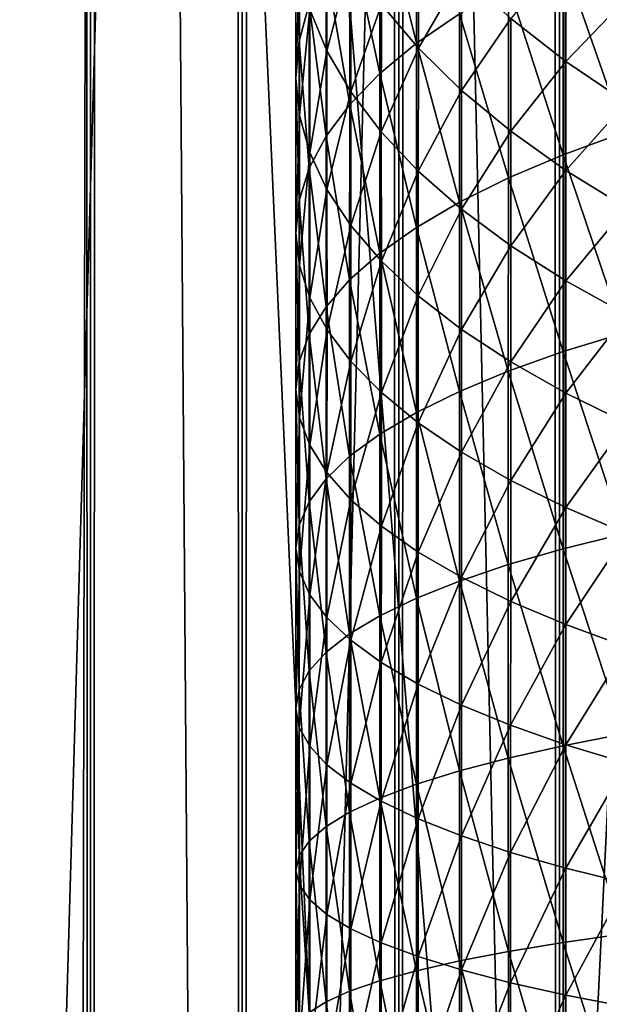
# Model space of a CAD drawing. Header units: millimetres. Extents: x -46 to 46, y -9 to 3208.
# Tile 282 of 401: x -4.16 to -2.77, y 37.83 to 40.18. Entities that reach past the tile are written whole.
import ezdxf

# ---------------------------------------------------------------- set-up
doc = ezdxf.new("R2010")
doc.units = ezdxf.units.MM
doc.header["$LTSCALE"] = 65.185185
for name, color, linetype in [('18', 7, 'CONTINUOUS'), ('28', 7, 'CONTINUOUS'), ('30', 7, 'CONTINUOUS'), ('31', 7, 'CONTINUOUS'), ('32', 7, 'CONTINUOUS'), ('33', 7, 'CONTINUOUS')]:
    doc.layers.add(name, color=color, linetype=linetype)

msp = doc.modelspace()

# ---------------------------------------------------------------- linework, layer by layer
at = {"layer": '18', "color": 7, "linetype": 'CONTINUOUS'}
for points in [[(-4.34, 11.3, 64.1167), (-3.9902, 11.3, 64.3504), (-4.34, 1111.3, 64.1167), (-4.34, 11.3, 64.1167)], [(-4.34, 1111.3, 64.1167), (-3.9902, 11.3, 64.3504), (-3.9902, 1111.3, 64.3504), (-4.34, 1111.3, 64.1167)], [(-3.9902, 11.3, 51.6496), (-4.34, 11.3, 51.8833), (-3.9902, 1111.3, 51.6496), (-3.9902, 11.3, 51.6496)], [(-3.9902, 1111.3, 51.6496), (-4.34, 11.3, 51.8833), (-4.34, 1111.3, 51.8833), (-3.9902, 1111.3, 51.6496)], [(-3.9902, 11.3, 64.3504), (-3.6279, 11.3, 64.5642), (-3.9902, 1111.3, 64.3504), (-3.9902, 11.3, 64.3504)], [(-3.9902, 1111.3, 64.3504), (-3.6279, 11.3, 64.5642), (-3.6279, 1111.3, 64.5642), (-3.9902, 1111.3, 64.3504)], [(-3.6279, 11.3, 51.4358), (-3.9902, 11.3, 51.6496), (-3.6279, 1111.3, 51.4358), (-3.6279, 11.3, 51.4358)], [(-3.6279, 1111.3, 51.4358), (-3.9902, 11.3, 51.6496), (-3.9902, 1111.3, 51.6496), (-3.6279, 1111.3, 51.4358)], [(-3.6279, 11.3, 64.5642), (-3.2541, 11.3, 64.7573), (-3.6279, 1111.3, 64.5642), (-3.6279, 11.3, 64.5642)], [(-3.6279, 1111.3, 64.5642), (-3.2541, 11.3, 64.7573), (-3.2541, 1111.3, 64.7573), (-3.6279, 1111.3, 64.5642)], [(-3.2541, 11.3, 51.2427), (-3.6279, 11.3, 51.4358), (-3.2541, 1111.3, 51.2427), (-3.2541, 11.3, 51.2427)], [(-3.2541, 1111.3, 51.2427), (-3.6279, 11.3, 51.4358), (-3.6279, 1111.3, 51.4358), (-3.2541, 1111.3, 51.2427)], [(-3.2541, 11.3, 64.7573), (-2.8701, 11.3, 64.9291), (-3.2541, 1111.3, 64.7573), (-3.2541, 11.3, 64.7573)], [(-3.2541, 1111.3, 64.7573), (-2.8701, 11.3, 64.9291), (-2.8701, 1111.3, 64.9291), (-3.2541, 1111.3, 64.7573)], [(-2.8701, 11.3, 51.0709), (-3.2541, 11.3, 51.2427), (-2.8701, 1111.3, 51.0709), (-2.8701, 11.3, 51.0709)], [(-2.8701, 1111.3, 51.0709), (-3.2541, 11.3, 51.2427), (-3.2541, 1111.3, 51.2427), (-2.8701, 1111.3, 51.0709)], [(-2.8701, 11.3, 64.9291), (-2.4771, 11.3, 65.0791), (-2.8701, 1111.3, 64.9291), (-2.8701, 11.3, 64.9291)], [(-2.8701, 1111.3, 64.9291), (-2.4771, 11.3, 65.0791), (-2.4771, 1111.3, 65.0791), (-2.8701, 1111.3, 64.9291)], [(-2.4771, 11.3, 50.9209), (-2.8701, 11.3, 51.0709), (-2.4771, 1111.3, 50.9209), (-2.4771, 11.3, 50.9209)], [(-2.4771, 1111.3, 50.9209), (-2.8701, 11.3, 51.0709), (-2.8701, 1111.3, 51.0709), (-2.4771, 1111.3, 50.9209)]]:
    msp.add_3dface(points, dxfattribs=at)
at = {"layer": '28', "color": 7, "linetype": 'CONTINUOUS'}
for points in [[(-3.2117, 40.5606, 56.0988), (-3.2115, 40.1241, 55.9365), (-3.2992, 40.4777, 56.3055), (-3.2117, 40.5606, 56.0988)], [(-3.2117, 40.5606, 56.0988), (-3.109, 40.1943, 55.7321), (-3.2115, 40.1241, 55.9365), (-3.2117, 40.5606, 56.0988)], [(-3.4922, 40.5063, 57.3353), (-3.4921, 40.1296, 57.1726), (-3.5, 40.4058, 57.5523), (-3.4922, 40.5063, 57.3353)], [(-3.4922, 40.5063, 57.3353), (-3.4679, 40.2183, 56.9517), (-3.4921, 40.1296, 57.1726), (-3.4922, 40.5063, 57.3353)], [(-3.2992, 40.4777, 56.3055), (-3.299, 40.0518, 56.1471), (-3.3713, 40.3927, 56.5171), (-3.2992, 40.4777, 56.3055)], [(-3.2992, 40.4777, 56.3055), (-3.2115, 40.1241, 55.9365), (-3.299, 40.0518, 56.1471), (-3.2992, 40.4777, 56.3055)], [(-3.4252, 40.4323, 58.3608), (-3.4666, 40.2052, 57.985), (-3.4256, 40.106, 58.1988), (-3.4252, 40.4323, 58.3608)], [(-3.4252, 40.4323, 58.3608), (-3.4256, 40.106, 58.1988), (-3.3682, 40.3235, 58.566), (-3.4252, 40.4323, 58.3608)], [(-3.5, 40.4058, 57.5523), (-3.4921, 40.1296, 57.1726), (-3.4999, 40.0406, 57.3945), (-3.5, 40.4058, 57.5523)], [(-3.5, 40.4058, 57.5523), (-3.4999, 40.0406, 57.3945), (-3.4915, 40.3052, 57.7692), (-3.5, 40.4058, 57.5523)], [(-3.207, 40.4024, 59.1276), (-3.2954, 40.2168, 58.7674), (-3.2072, 40.1126, 58.9638), (-3.207, 40.4024, 59.1276)], [(-3.207, 40.4024, 59.1276), (-3.2072, 40.1126, 58.9638), (-3.1039, 40.2911, 59.3125), (-3.207, 40.4024, 59.1276)], [(-3.3713, 40.3927, 56.5171), (-3.3711, 39.9777, 56.3628), (-3.4276, 40.3061, 56.7329), (-3.3713, 40.3927, 56.5171)], [(-3.3713, 40.3927, 56.5171), (-3.299, 40.0518, 56.1471), (-3.3711, 39.9777, 56.3628), (-3.3713, 40.3927, 56.5171)], [(-2.7166, 40.389, 55.1651), (-2.7167, 39.911, 55.014), (-2.861, 40.3271, 55.3454), (-2.7166, 40.389, 55.1651)], [(-3.3682, 40.3235, 58.566), (-3.4256, 40.106, 58.1988), (-3.3685, 40.0083, 58.4096), (-3.3682, 40.3235, 58.566)], [(-3.3682, 40.3235, 58.566), (-3.3685, 40.0083, 58.4096), (-3.2954, 40.2168, 58.7674), (-3.3682, 40.3235, 58.566)], [(-2.861, 40.3271, 55.3454), (-2.8611, 39.858, 55.1972), (-2.992, 40.2621, 55.5347), (-2.861, 40.3271, 55.3454)], [(-2.8549, 40.3387, 59.8272), (-2.9862, 40.1837, 59.491), (-2.8546, 40.0808, 59.6622), (-2.8549, 40.3387, 59.8272)], [(-2.861, 40.3271, 55.3454), (-2.7167, 39.911, 55.014), (-2.8611, 39.858, 55.1972), (-2.861, 40.3271, 55.3454)], [(-2.8549, 40.3387, 59.8272), (-2.8546, 40.0808, 59.6622), (-2.7099, 40.2319, 59.9847), (-2.8549, 40.3387, 59.8272)], [(-3.4915, 40.3052, 57.7692), (-3.4999, 40.0406, 57.3945), (-3.4913, 39.9515, 57.6163), (-3.4915, 40.3052, 57.7692)], [(-3.4915, 40.3052, 57.7692), (-3.4913, 39.9515, 57.6163), (-3.4666, 40.2052, 57.985), (-3.4915, 40.3052, 57.7692)], [(-3.4276, 40.3061, 56.7329), (-3.4275, 39.9022, 56.5827), (-3.4679, 40.2183, 56.9517), (-3.4276, 40.3061, 56.7329)], [(-3.4276, 40.3061, 56.7329), (-3.3711, 39.9777, 56.3628), (-3.4275, 39.9022, 56.5827), (-3.4276, 40.3061, 56.7329)], [(-3.1039, 40.2911, 59.3125), (-3.2072, 40.1126, 58.9638), (-3.1041, 40.0115, 59.1545), (-3.1039, 40.2911, 59.3125)], [(-3.1039, 40.2911, 59.3125), (-3.1041, 40.0115, 59.1545), (-2.9862, 40.1837, 59.491), (-3.1039, 40.2911, 59.3125)], [(-2.992, 40.2621, 55.5347), (-2.9921, 39.8024, 55.3895), (-3.109, 40.1943, 55.7321), (-2.992, 40.2621, 55.5347)], [(-2.992, 40.2621, 55.5347), (-2.8611, 39.858, 55.1972), (-2.9921, 39.8024, 55.3895), (-2.992, 40.2621, 55.5347)], [(-2.7099, 40.2319, 59.9847), (-2.8546, 40.0808, 59.6622), (-2.7097, 39.9827, 59.8252), (-2.7099, 40.2319, 59.9847)], [(-3.4679, 40.2183, 56.9517), (-3.4678, 39.8256, 56.8057), (-3.4921, 40.1296, 57.1726), (-3.4679, 40.2183, 56.9517)], [(-3.4679, 40.2183, 56.9517), (-3.4275, 39.9022, 56.5827), (-3.4678, 39.8256, 56.8057), (-3.4679, 40.2183, 56.9517)], [(-3.2954, 40.2168, 58.7674), (-3.3685, 40.0083, 58.4096), (-3.2957, 39.9125, 58.6164), (-3.2954, 40.2168, 58.7674)], [(-3.2954, 40.2168, 58.7674), (-3.2957, 39.9125, 58.6164), (-3.2072, 40.1126, 58.9638), (-3.2954, 40.2168, 58.7674)], [(-3.4666, 40.2052, 57.985), (-3.4913, 39.9515, 57.6163), (-3.4665, 39.8629, 57.8371), (-3.4666, 40.2052, 57.985)], [(-3.4666, 40.2052, 57.985), (-3.4665, 39.8629, 57.8371), (-3.4256, 40.106, 58.1988), (-3.4666, 40.2052, 57.985)], [(-3.109, 40.1943, 55.7321), (-3.1091, 39.7444, 55.5899), (-3.2115, 40.1241, 55.9365), (-3.109, 40.1943, 55.7321)], [(-3.109, 40.1943, 55.7321), (-2.9921, 39.8024, 55.3895), (-3.1091, 39.7444, 55.5899), (-3.109, 40.1943, 55.7321)], [(-2.9862, 40.1837, 59.491), (-3.1041, 40.0115, 59.1545), (-2.9864, 39.9139, 59.3385), (-2.9862, 40.1837, 59.491)], [(-2.9862, 40.1837, 59.491), (-2.9864, 39.9139, 59.3385), (-2.8546, 40.0808, 59.6622), (-2.9862, 40.1837, 59.491)], [(-3.4921, 40.1296, 57.1726), (-3.4919, 39.7483, 57.0308), (-3.4999, 40.0406, 57.3945), (-3.4921, 40.1296, 57.1726)], [(-3.4921, 40.1296, 57.1726), (-3.4678, 39.8256, 56.8057), (-3.4919, 39.7483, 57.0308), (-3.4921, 40.1296, 57.1726)], [(-3.2115, 40.1241, 55.9365), (-3.2117, 39.6843, 55.7975), (-3.299, 40.0518, 56.1471), (-3.2115, 40.1241, 55.9365)], [(-3.2072, 40.1126, 58.9638), (-3.2957, 39.9125, 58.6164), (-3.2076, 39.819, 58.8181), (-3.2072, 40.1126, 58.9638)], [(-3.2115, 40.1241, 55.9365), (-3.1091, 39.7444, 55.5899), (-3.2117, 39.6843, 55.7975), (-3.2115, 40.1241, 55.9365)], [(-3.2072, 40.1126, 58.9638), (-3.2076, 39.819, 58.8181), (-3.1041, 40.0115, 59.1545), (-3.2072, 40.1126, 58.9638)], [(-3.4256, 40.106, 58.1988), (-3.4665, 39.8629, 57.8371), (-3.4255, 39.7751, 58.0559), (-3.4256, 40.106, 58.1988)], [(-3.4256, 40.106, 58.1988), (-3.4255, 39.7751, 58.0559), (-3.3685, 40.0083, 58.4096), (-3.4256, 40.106, 58.1988)], [(-2.8546, 40.0808, 59.6622), (-2.9864, 39.9139, 59.3385), (-2.8548, 39.8204, 59.515), (-2.8546, 40.0808, 59.6622)], [(-2.8546, 40.0808, 59.6622), (-2.8548, 39.8204, 59.515), (-2.7097, 39.9827, 59.8252), (-2.8546, 40.0808, 59.6622)], [(-3.299, 40.0518, 56.1471), (-3.2992, 39.6224, 56.0114), (-3.3711, 39.9777, 56.3628), (-3.299, 40.0518, 56.1471)], [(-3.299, 40.0518, 56.1471), (-3.2117, 39.6843, 55.7975), (-3.2992, 39.6224, 56.0114), (-3.299, 40.0518, 56.1471)], [(-3.4999, 40.0406, 57.3945), (-3.4919, 39.7483, 57.0308), (-3.4997, 39.6707, 57.2569), (-3.4999, 40.0406, 57.3945)], [(-3.4999, 40.0406, 57.3945), (-3.4997, 39.6707, 57.2569), (-3.4913, 39.9515, 57.6163), (-3.4999, 40.0406, 57.3945)], [(-3.3685, 40.0083, 58.4096), (-3.4255, 39.7751, 58.0559), (-3.3684, 39.6885, 58.2715), (-3.3685, 40.0083, 58.4096)], [(-3.3685, 40.0083, 58.4096), (-3.3684, 39.6885, 58.2715), (-3.2957, 39.9125, 58.6164), (-3.3685, 40.0083, 58.4096)], [(-3.1041, 40.0115, 59.1545), (-3.2076, 39.819, 58.8181), (-3.1044, 39.7282, 59.0139), (-3.1041, 40.0115, 59.1545)], [(-3.1041, 40.0115, 59.1545), (-3.1044, 39.7282, 59.0139), (-2.9864, 39.9139, 59.3385), (-3.1041, 40.0115, 59.1545)], [(-3.3711, 39.9777, 56.3628), (-3.3713, 39.559, 56.2305), (-3.4275, 39.9022, 56.5827), (-3.3711, 39.9777, 56.3628)], [(-3.3711, 39.9777, 56.3628), (-3.2992, 39.6224, 56.0114), (-3.3713, 39.559, 56.2305), (-3.3711, 39.9777, 56.3628)], [(-2.7097, 39.9827, 59.8252), (-2.8548, 39.8204, 59.515), (-2.7099, 39.7312, 59.6831), (-2.7097, 39.9827, 59.8252)], [(-3.4913, 39.9515, 57.6163), (-3.4997, 39.6707, 57.2569), (-3.4912, 39.5931, 57.483), (-3.4913, 39.9515, 57.6163)], [(-3.4913, 39.9515, 57.6163), (-3.4912, 39.5931, 57.483), (-3.4665, 39.8629, 57.8371), (-3.4913, 39.9515, 57.6163)], [(-3.4275, 39.9022, 56.5827), (-3.4276, 39.4944, 56.4538), (-3.4678, 39.8256, 56.8057), (-3.4275, 39.9022, 56.5827)], [(-3.4275, 39.9022, 56.5827), (-3.3713, 39.559, 56.2305), (-3.4276, 39.4944, 56.4538), (-3.4275, 39.9022, 56.5827)], [(-3.2957, 39.9125, 58.6164), (-3.3684, 39.6885, 58.2715), (-3.2956, 39.6037, 58.4829), (-3.2957, 39.9125, 58.6164)], [(-3.2957, 39.9125, 58.6164), (-3.2956, 39.6037, 58.4829), (-3.2076, 39.819, 58.8181), (-3.2957, 39.9125, 58.6164)], [(-2.9864, 39.9139, 59.3385), (-3.1044, 39.7282, 59.0139), (-2.9867, 39.6406, 59.2029), (-2.9864, 39.9139, 59.3385)], [(-2.9864, 39.9139, 59.3385), (-2.9867, 39.6406, 59.2029), (-2.8548, 39.8204, 59.515), (-2.9864, 39.9139, 59.3385)], [(-2.7167, 39.911, 55.014), (-2.7169, 39.4318, 54.8875), (-2.8611, 39.858, 55.1972), (-2.7167, 39.911, 55.014)], [(-3.4665, 39.8629, 57.8371), (-3.4912, 39.5931, 57.483), (-3.4664, 39.5158, 57.7081), (-3.4665, 39.8629, 57.8371)], [(-3.4665, 39.8629, 57.8371), (-3.4664, 39.5158, 57.7081), (-3.4255, 39.7751, 58.0559), (-3.4665, 39.8629, 57.8371)], [(-2.8611, 39.858, 55.1972), (-2.8613, 39.3874, 55.073), (-2.9921, 39.8024, 55.3895), (-2.8611, 39.858, 55.1972)], [(-2.8611, 39.858, 55.1972), (-2.7169, 39.4318, 54.8875), (-2.8613, 39.3874, 55.073), (-2.8611, 39.858, 55.1972)], [(-3.4678, 39.8256, 56.8057), (-3.4679, 39.4289, 56.6803), (-3.4919, 39.7483, 57.0308), (-3.4678, 39.8256, 56.8057)], [(-3.4678, 39.8256, 56.8057), (-3.4276, 39.4944, 56.4538), (-3.4679, 39.4289, 56.6803), (-3.4678, 39.8256, 56.8057)], [(-3.2076, 39.819, 58.8181), (-3.2956, 39.6037, 58.4829), (-3.2075, 39.5208, 58.6893), (-3.2076, 39.819, 58.8181)], [(-3.2076, 39.819, 58.8181), (-3.2075, 39.5208, 58.6893), (-3.1044, 39.7282, 59.0139), (-3.2076, 39.819, 58.8181)], [(-2.8548, 39.8204, 59.515), (-2.9867, 39.6406, 59.2029), (-2.8551, 39.5566, 59.3841), (-2.8548, 39.8204, 59.515)], [(-2.8548, 39.8204, 59.515), (-2.8551, 39.5566, 59.3841), (-2.7099, 39.7312, 59.6831), (-2.8548, 39.8204, 59.515)], [(-2.9921, 39.8024, 55.3895), (-2.9923, 39.3409, 55.2677), (-3.1091, 39.7444, 55.5899), (-2.9921, 39.8024, 55.3895)], [(-2.9921, 39.8024, 55.3895), (-2.8613, 39.3874, 55.073), (-2.9923, 39.3409, 55.2677), (-2.9921, 39.8024, 55.3895)], [(-3.4255, 39.7751, 58.0559), (-3.4664, 39.5158, 57.7081), (-3.4253, 39.4392, 57.9309), (-3.4255, 39.7751, 58.0559)], [(-3.4255, 39.7751, 58.0559), (-3.4253, 39.4392, 57.9309), (-3.3684, 39.6885, 58.2715), (-3.4255, 39.7751, 58.0559)], [(-3.4919, 39.7483, 57.0308), (-3.4921, 39.3628, 56.909), (-3.4997, 39.6707, 57.2569), (-3.4919, 39.7483, 57.0308)], [(-3.4919, 39.7483, 57.0308), (-3.4679, 39.4289, 56.6803), (-3.4921, 39.3628, 56.909), (-3.4919, 39.7483, 57.0308)], [(-3.1091, 39.7444, 55.5899), (-3.1093, 39.2924, 55.4706), (-3.2117, 39.6843, 55.7975), (-3.1091, 39.7444, 55.5899)], [(-3.1091, 39.7444, 55.5899), (-2.9923, 39.3409, 55.2677), (-3.1093, 39.2924, 55.4706), (-3.1091, 39.7444, 55.5899)], [(-3.1044, 39.7282, 59.0139), (-3.2075, 39.5208, 58.6893), (-3.1043, 39.4404, 58.8896), (-3.1044, 39.7282, 59.0139)], [(-3.1044, 39.7282, 59.0139), (-3.1043, 39.4404, 58.8896), (-2.9867, 39.6406, 59.2029), (-3.1044, 39.7282, 59.0139)], [(-2.7099, 39.7312, 59.6831), (-2.8551, 39.5566, 59.3841), (-2.7101, 39.4765, 59.5568), (-2.7099, 39.7312, 59.6831)], [(-3.3684, 39.6885, 58.2715), (-3.4253, 39.4392, 57.9309), (-3.3683, 39.3638, 58.1507), (-3.3684, 39.6885, 58.2715)], [(-3.3684, 39.6885, 58.2715), (-3.3683, 39.3638, 58.1507), (-3.2956, 39.6037, 58.4829), (-3.3684, 39.6885, 58.2715)], [(-3.4997, 39.6707, 57.2569), (-3.4921, 39.3628, 56.909), (-3.4999, 39.2963, 57.1386), (-3.4997, 39.6707, 57.2569)], [(-3.4997, 39.6707, 57.2569), (-3.4999, 39.2963, 57.1386), (-3.4912, 39.5931, 57.483), (-3.4997, 39.6707, 57.2569)], [(-3.2117, 39.6843, 55.7975), (-3.2118, 39.2422, 55.6808), (-3.2992, 39.6224, 56.0114), (-3.2117, 39.6843, 55.7975)], [(-3.2117, 39.6843, 55.7975), (-3.1093, 39.2924, 55.4706), (-3.2118, 39.2422, 55.6808), (-3.2117, 39.6843, 55.7975)], [(-3.2992, 39.6224, 56.0114), (-3.2994, 39.1904, 55.8974), (-3.3713, 39.559, 56.2305), (-3.2992, 39.6224, 56.0114)], [(-3.2992, 39.6224, 56.0114), (-3.2118, 39.2422, 55.6808), (-3.2994, 39.1904, 55.8974), (-3.2992, 39.6224, 56.0114)], [(-2.9867, 39.6406, 59.2029), (-3.1043, 39.4404, 58.8896), (-2.9866, 39.3628, 59.0829), (-2.9867, 39.6406, 59.2029)], [(-2.9867, 39.6406, 59.2029), (-2.9866, 39.3628, 59.0829), (-2.8551, 39.5566, 59.3841), (-2.9867, 39.6406, 59.2029)], [(-3.2956, 39.6037, 58.4829), (-3.3683, 39.3638, 58.1507), (-3.2955, 39.2898, 58.3662), (-3.2956, 39.6037, 58.4829)], [(-3.2956, 39.6037, 58.4829), (-3.2955, 39.2898, 58.3662), (-3.2075, 39.5208, 58.6893), (-3.2956, 39.6037, 58.4829)], [(-3.4912, 39.5931, 57.483), (-3.4999, 39.2963, 57.1386), (-3.4913, 39.2299, 57.3683), (-3.4912, 39.5931, 57.483)], [(-3.4912, 39.5931, 57.483), (-3.4913, 39.2299, 57.3683), (-3.4664, 39.5158, 57.7081), (-3.4912, 39.5931, 57.483)], [(-3.3713, 39.559, 56.2305), (-3.3715, 39.1374, 56.1192), (-3.4276, 39.4944, 56.4538), (-3.3713, 39.559, 56.2305)], [(-3.3713, 39.559, 56.2305), (-3.2994, 39.1904, 55.8974), (-3.3715, 39.1374, 56.1192), (-3.3713, 39.559, 56.2305)], [(-2.8551, 39.5566, 59.3841), (-2.9866, 39.3628, 59.0829), (-2.855, 39.2884, 59.2683), (-2.8551, 39.5566, 59.3841)], [(-2.8551, 39.5566, 59.3841), (-2.855, 39.2884, 59.2683), (-2.7101, 39.4765, 59.5568), (-2.8551, 39.5566, 59.3841)], [(-3.4664, 39.5158, 57.7081), (-3.4913, 39.2299, 57.3683), (-3.4665, 39.1638, 57.5969), (-3.4664, 39.5158, 57.7081)], [(-3.4664, 39.5158, 57.7081), (-3.4665, 39.1638, 57.5969), (-3.4253, 39.4392, 57.9309), (-3.4664, 39.5158, 57.7081)], [(-3.2075, 39.5208, 58.6893), (-3.2955, 39.2898, 58.3662), (-3.2073, 39.2176, 58.5765), (-3.2075, 39.5208, 58.6893)], [(-3.2075, 39.5208, 58.6893), (-3.2073, 39.2176, 58.5765), (-3.1043, 39.4404, 58.8896), (-3.2075, 39.5208, 58.6893)], [(-3.4276, 39.4944, 56.4538), (-3.4278, 39.0833, 56.3454), (-3.4679, 39.4289, 56.6803), (-3.4276, 39.4944, 56.4538)], [(-3.4276, 39.4944, 56.4538), (-3.3715, 39.1374, 56.1192), (-3.4278, 39.0833, 56.3454), (-3.4276, 39.4944, 56.4538)], [(-2.7101, 39.4765, 59.5568), (-2.855, 39.2884, 59.2683), (-2.7101, 39.2175, 59.4449), (-2.7101, 39.4765, 59.5568)], [(-3.4253, 39.4392, 57.9309), (-3.4665, 39.1638, 57.5969), (-3.4255, 39.0983, 57.8233), (-3.4253, 39.4392, 57.9309)], [(-3.4253, 39.4392, 57.9309), (-3.4255, 39.0983, 57.8233), (-3.3683, 39.3638, 58.1507), (-3.4253, 39.4392, 57.9309)], [(-3.1043, 39.4404, 58.8896), (-3.2073, 39.2176, 58.5765), (-3.1042, 39.1475, 58.7806), (-3.1043, 39.4404, 58.8896)], [(-3.1043, 39.4404, 58.8896), (-3.1042, 39.1475, 58.7806), (-2.9866, 39.3628, 59.0829), (-3.1043, 39.4404, 58.8896)], [(-2.7169, 39.4318, 54.8875), (-2.7169, 38.9525, 54.7842), (-2.8613, 39.3874, 55.073), (-2.7169, 39.4318, 54.8875)], [(-3.4679, 39.4289, 56.6803), (-3.4681, 39.0285, 56.5747), (-3.4921, 39.3628, 56.909), (-3.4679, 39.4289, 56.6803)], [(-3.4679, 39.4289, 56.6803), (-3.4278, 39.0833, 56.3454), (-3.4681, 39.0285, 56.5747), (-3.4679, 39.4289, 56.6803)], [(-2.8613, 39.3874, 55.073), (-2.8613, 38.9165, 54.9715), (-2.9923, 39.3409, 55.2677), (-2.8613, 39.3874, 55.073)], [(-2.8613, 39.3874, 55.073), (-2.7169, 38.9525, 54.7842), (-2.8613, 38.9165, 54.9715), (-2.8613, 39.3874, 55.073)], [(-3.4921, 39.3628, 56.909), (-3.4923, 38.9732, 56.8062), (-3.4999, 39.2963, 57.1386), (-3.4921, 39.3628, 56.909)], [(-3.4921, 39.3628, 56.909), (-3.4681, 39.0285, 56.5747), (-3.4923, 38.9732, 56.8062), (-3.4921, 39.3628, 56.909)], [(-3.3683, 39.3638, 58.1507), (-3.4255, 39.0983, 57.8233), (-3.3684, 39.0337, 58.0464), (-3.3683, 39.3638, 58.1507)], [(-3.3683, 39.3638, 58.1507), (-3.3684, 39.0337, 58.0464), (-3.2955, 39.2898, 58.3662), (-3.3683, 39.3638, 58.1507)], [(-2.9866, 39.3628, 59.0829), (-3.1042, 39.1475, 58.7806), (-2.9865, 39.0798, 58.9776), (-2.9866, 39.3628, 59.0829)], [(-2.9866, 39.3628, 59.0829), (-2.9865, 39.0798, 58.9776), (-2.855, 39.2884, 59.2683), (-2.9866, 39.3628, 59.0829)], [(-2.9923, 39.3409, 55.2677), (-2.9923, 38.8786, 55.1681), (-3.1093, 39.2924, 55.4706), (-2.9923, 39.3409, 55.2677)], [(-2.9923, 39.3409, 55.2677), (-2.8613, 38.9165, 54.9715), (-2.9923, 38.8786, 55.1681), (-2.9923, 39.3409, 55.2677)], [(-3.4999, 39.2963, 57.1386), (-3.4923, 38.9732, 56.8062), (-3.5001, 38.9176, 57.0387), (-3.4999, 39.2963, 57.1386)], [(-3.4999, 39.2963, 57.1386), (-3.5001, 38.9176, 57.0387), (-3.4913, 39.2299, 57.3683), (-3.4999, 39.2963, 57.1386)], [(-3.2955, 39.2898, 58.3662), (-3.3684, 39.0337, 58.0464), (-3.2956, 38.9704, 58.2653), (-3.2955, 39.2898, 58.3662)], [(-3.2955, 39.2898, 58.3662), (-3.2956, 38.9704, 58.2653), (-3.2073, 39.2176, 58.5765), (-3.2955, 39.2898, 58.3662)], [(-3.1093, 39.2924, 55.4706), (-3.1093, 38.8392, 55.373), (-3.2118, 39.2422, 55.6808), (-3.1093, 39.2924, 55.4706)], [(-3.1093, 39.2924, 55.4706), (-2.9923, 38.8786, 55.1681), (-3.1093, 38.8392, 55.373), (-3.1093, 39.2924, 55.4706)], [(-2.855, 39.2884, 59.2683), (-2.9865, 39.0798, 58.9776), (-2.8549, 39.0149, 59.1666), (-2.855, 39.2884, 59.2683)], [(-2.855, 39.2884, 59.2683), (-2.8549, 39.0149, 59.1666), (-2.7101, 39.2175, 59.4449), (-2.855, 39.2884, 59.2683)], [(-3.2118, 39.2422, 55.6808), (-3.2119, 38.7984, 55.5852), (-3.2994, 39.1904, 55.8974), (-3.2118, 39.2422, 55.6808)], [(-3.2118, 39.2422, 55.6808), (-3.1093, 38.8392, 55.373), (-3.2119, 38.7984, 55.5852), (-3.2118, 39.2422, 55.6808)], [(-3.4913, 39.2299, 57.3683), (-3.5001, 38.9176, 57.0387), (-3.4915, 38.862, 57.2713), (-3.4913, 39.2299, 57.3683)], [(-3.4913, 39.2299, 57.3683), (-3.4915, 38.862, 57.2713), (-3.4665, 39.1638, 57.5969), (-3.4913, 39.2299, 57.3683)], [(-3.2073, 39.2176, 58.5765), (-3.2956, 38.9704, 58.2653), (-3.2075, 38.9086, 58.4789), (-3.2073, 39.2176, 58.5765)], [(-3.2073, 39.2176, 58.5765), (-3.2075, 38.9086, 58.4789), (-3.1042, 39.1475, 58.7806), (-3.2073, 39.2176, 58.5765)], [(-2.7101, 39.2175, 59.4449), (-2.8549, 39.0149, 59.1666), (-2.71, 38.9531, 59.3465), (-2.7101, 39.2175, 59.4449)], [(-3.2994, 39.1904, 55.8974), (-3.2994, 38.7563, 55.8039), (-3.3715, 39.1374, 56.1192), (-3.2994, 39.1904, 55.8974)], [(-3.2994, 39.1904, 55.8974), (-3.2119, 38.7984, 55.5852), (-3.2994, 38.7563, 55.8039), (-3.2994, 39.1904, 55.8974)], [(-3.4665, 39.1638, 57.5969), (-3.4915, 38.862, 57.2713), (-3.4667, 38.8067, 57.5027), (-3.4665, 39.1638, 57.5969)], [(-3.4665, 39.1638, 57.5969), (-3.4667, 38.8067, 57.5027), (-3.4255, 39.0983, 57.8233), (-3.4665, 39.1638, 57.5969)], [(-3.1042, 39.1475, 58.7806), (-3.2075, 38.9086, 58.4789), (-3.1043, 38.8486, 58.6863), (-3.1042, 39.1475, 58.7806)], [(-3.1042, 39.1475, 58.7806), (-3.1043, 38.8486, 58.6863), (-2.9865, 39.0798, 58.9776), (-3.1042, 39.1475, 58.7806)], [(-3.3715, 39.1374, 56.1192), (-3.3715, 38.7133, 56.0279), (-3.4278, 39.0833, 56.3454), (-3.3715, 39.1374, 56.1192)], [(-3.3715, 39.1374, 56.1192), (-3.2994, 38.7563, 55.8039), (-3.3715, 38.7133, 56.0279), (-3.3715, 39.1374, 56.1192)], [(-3.4278, 39.0833, 56.3454), (-3.4278, 38.6693, 56.2562), (-3.4681, 39.0285, 56.5747), (-3.4278, 39.0833, 56.3454)], [(-3.4255, 39.0983, 57.8233), (-3.4667, 38.8067, 57.5027), (-3.4257, 38.7519, 57.7319), (-3.4255, 39.0983, 57.8233)], [(-3.4278, 39.0833, 56.3454), (-3.3715, 38.7133, 56.0279), (-3.4278, 38.6693, 56.2562), (-3.4278, 39.0833, 56.3454)], [(-3.4255, 39.0983, 57.8233), (-3.4257, 38.7519, 57.7319), (-3.3684, 39.0337, 58.0464), (-3.4255, 39.0983, 57.8233)], [(-2.9865, 39.0798, 58.9776), (-3.1043, 38.8486, 58.6863), (-2.9866, 38.7907, 58.8864), (-2.9865, 39.0798, 58.9776)], [(-2.9865, 39.0798, 58.9776), (-2.9866, 38.7907, 58.8864), (-2.8549, 39.0149, 59.1666), (-2.9865, 39.0798, 58.9776)], [(-3.3684, 39.0337, 58.0464), (-3.4257, 38.7519, 57.7319), (-3.3686, 38.6979, 57.9579), (-3.3684, 39.0337, 58.0464)], [(-3.3684, 39.0337, 58.0464), (-3.3686, 38.6979, 57.9579), (-3.2956, 38.9704, 58.2653), (-3.3684, 39.0337, 58.0464)], [(-3.4681, 39.0285, 56.5747), (-3.4682, 38.6248, 56.4878), (-3.4923, 38.9732, 56.8062), (-3.4681, 39.0285, 56.5747)], [(-3.4681, 39.0285, 56.5747), (-3.4278, 38.6693, 56.2562), (-3.4682, 38.6248, 56.4878), (-3.4681, 39.0285, 56.5747)], [(-2.8549, 39.0149, 59.1666), (-2.9866, 38.7907, 58.8864), (-2.855, 38.7352, 59.0783), (-2.8549, 39.0149, 59.1666)], [(-2.8549, 39.0149, 59.1666), (-2.855, 38.7352, 59.0783), (-2.71, 38.9531, 59.3465), (-2.8549, 39.0149, 59.1666)], [(-3.4923, 38.9732, 56.8062), (-3.4923, 38.5798, 56.7215), (-3.5001, 38.9176, 57.0387), (-3.4923, 38.9732, 56.8062)], [(-3.4923, 38.9732, 56.8062), (-3.4682, 38.6248, 56.4878), (-3.4923, 38.5798, 56.7215), (-3.4923, 38.9732, 56.8062)], [(-3.2956, 38.9704, 58.2653), (-3.3686, 38.6979, 57.9579), (-3.2958, 38.6449, 58.1795), (-3.2956, 38.9704, 58.2653)], [(-3.2956, 38.9704, 58.2653), (-3.2958, 38.6449, 58.1795), (-3.2075, 38.9086, 58.4789), (-3.2956, 38.9704, 58.2653)], [(-2.7169, 38.9525, 54.7842), (-2.7168, 38.4739, 54.7027), (-2.8613, 38.9165, 54.9715), (-2.7169, 38.9525, 54.7842)], [(-2.71, 38.9531, 59.3465), (-2.855, 38.7352, 59.0783), (-2.7101, 38.6823, 59.2611), (-2.71, 38.9531, 59.3465)], [(-3.5001, 38.9176, 57.0387), (-3.4923, 38.5798, 56.7215), (-3.5001, 38.5347, 56.9563), (-3.5001, 38.9176, 57.0387)], [(-3.5001, 38.9176, 57.0387), (-3.5001, 38.5347, 56.9563), (-3.4915, 38.862, 57.2713), (-3.5001, 38.9176, 57.0387)], [(-2.8613, 38.9165, 54.9715), (-2.8612, 38.4457, 54.8913), (-2.9923, 38.8786, 55.1681), (-2.8613, 38.9165, 54.9715)], [(-2.8613, 38.9165, 54.9715), (-2.7168, 38.4739, 54.7027), (-2.8612, 38.4457, 54.8913), (-2.8613, 38.9165, 54.9715)], [(-3.2075, 38.9086, 58.4789), (-3.2958, 38.6449, 58.1795), (-3.2076, 38.5932, 58.3958), (-3.2075, 38.9086, 58.4789)], [(-3.2075, 38.9086, 58.4789), (-3.2076, 38.5932, 58.3958), (-3.1043, 38.8486, 58.6863), (-3.2075, 38.9086, 58.4789)], [(-2.9923, 38.8786, 55.1681), (-2.9923, 38.4162, 55.0893), (-3.1093, 38.8392, 55.373), (-2.9923, 38.8786, 55.1681)], [(-2.9923, 38.8786, 55.1681), (-2.8612, 38.4457, 54.8913), (-2.9923, 38.4162, 55.0893), (-2.9923, 38.8786, 55.1681)], [(-3.4915, 38.862, 57.2713), (-3.5001, 38.5347, 56.9563), (-3.4916, 38.4895, 57.1911), (-3.4915, 38.862, 57.2713)], [(-3.4915, 38.862, 57.2713), (-3.4916, 38.4895, 57.1911), (-3.4667, 38.8067, 57.5027), (-3.4915, 38.862, 57.2713)], [(-3.1043, 38.8486, 58.6863), (-3.2076, 38.5932, 58.3958), (-3.1045, 38.543, 58.6058), (-3.1043, 38.8486, 58.6863)], [(-3.1043, 38.8486, 58.6863), (-3.1045, 38.543, 58.6058), (-2.9866, 38.7907, 58.8864), (-3.1043, 38.8486, 58.6863)], [(-3.1093, 38.8392, 55.373), (-3.1093, 38.3855, 55.2957), (-3.2119, 38.7984, 55.5852), (-3.1093, 38.8392, 55.373)], [(-3.1093, 38.8392, 55.373), (-2.9923, 38.4162, 55.0893), (-3.1093, 38.3855, 55.2957), (-3.1093, 38.8392, 55.373)], [(-3.4667, 38.8067, 57.5027), (-3.4916, 38.4895, 57.1911), (-3.4667, 38.4446, 57.4247), (-3.4667, 38.8067, 57.5027)], [(-3.4667, 38.8067, 57.5027), (-3.4667, 38.4446, 57.4247), (-3.4257, 38.7519, 57.7319), (-3.4667, 38.8067, 57.5027)], [(-3.2119, 38.7984, 55.5852), (-3.2118, 38.3536, 55.5095), (-3.2994, 38.7563, 55.8039), (-3.2119, 38.7984, 55.5852)], [(-3.2119, 38.7984, 55.5852), (-3.1093, 38.3855, 55.2957), (-3.2118, 38.3536, 55.5095), (-3.2119, 38.7984, 55.5852)], [(-2.9866, 38.7907, 58.8864), (-3.1045, 38.543, 58.6058), (-2.9868, 38.4946, 58.8083), (-2.9866, 38.7907, 58.8864)], [(-2.9866, 38.7907, 58.8864), (-2.9868, 38.4946, 58.8083), (-2.855, 38.7352, 59.0783), (-2.9866, 38.7907, 58.8864)], [(-3.4257, 38.7519, 57.7319), (-3.4667, 38.4446, 57.4247), (-3.4257, 38.4, 57.6562), (-3.4257, 38.7519, 57.7319)], [(-3.4257, 38.7519, 57.7319), (-3.4257, 38.4, 57.6562), (-3.3686, 38.6979, 57.9579), (-3.4257, 38.7519, 57.7319)], [(-3.2994, 38.7563, 55.8039), (-3.2993, 38.3207, 55.7297), (-3.3715, 38.7133, 56.0279), (-3.2994, 38.7563, 55.8039)], [(-3.2994, 38.7563, 55.8039), (-3.2118, 38.3536, 55.5095), (-3.2993, 38.3207, 55.7297), (-3.2994, 38.7563, 55.8039)], [(-2.855, 38.7352, 59.0783), (-2.9868, 38.4946, 58.8083), (-2.8552, 38.4482, 59.0026), (-2.855, 38.7352, 59.0783)], [(-2.855, 38.7352, 59.0783), (-2.8552, 38.4482, 59.0026), (-2.7101, 38.6823, 59.2611), (-2.855, 38.7352, 59.0783)], [(-3.3715, 38.7133, 56.0279), (-3.3714, 38.2871, 55.9553), (-3.4278, 38.6693, 56.2562), (-3.3715, 38.7133, 56.0279)], [(-3.3715, 38.7133, 56.0279), (-3.2993, 38.3207, 55.7297), (-3.3714, 38.2871, 55.9553), (-3.3715, 38.7133, 56.0279)], [(-3.3686, 38.6979, 57.9579), (-3.4257, 38.4, 57.6562), (-3.3686, 38.3561, 57.8843), (-3.3686, 38.6979, 57.9579)], [(-3.3686, 38.6979, 57.9579), (-3.3686, 38.3561, 57.8843), (-3.2958, 38.6449, 58.1795), (-3.3686, 38.6979, 57.9579)], [(-2.7101, 38.6823, 59.2611), (-2.8552, 38.4482, 59.0026), (-2.7102, 38.4039, 59.1877), (-2.7101, 38.6823, 59.2611)], [(-3.4278, 38.6693, 56.2562), (-3.4278, 38.2528, 56.1852), (-3.4682, 38.6248, 56.4878), (-3.4278, 38.6693, 56.2562)], [(-3.4278, 38.6693, 56.2562), (-3.3714, 38.2871, 55.9553), (-3.4278, 38.2528, 56.1852), (-3.4278, 38.6693, 56.2562)], [(-3.2958, 38.6449, 58.1795), (-3.3686, 38.3561, 57.8843), (-3.2959, 38.3131, 58.1081), (-3.2958, 38.6449, 58.1795)], [(-3.2958, 38.6449, 58.1795), (-3.2959, 38.3131, 58.1081), (-3.2076, 38.5932, 58.3958), (-3.2958, 38.6449, 58.1795)], [(-3.4682, 38.6248, 56.4878), (-3.4681, 38.2181, 56.4185), (-3.4923, 38.5798, 56.7215), (-3.4682, 38.6248, 56.4878)], [(-3.4682, 38.6248, 56.4878), (-3.4278, 38.2528, 56.1852), (-3.4681, 38.2181, 56.4185), (-3.4682, 38.6248, 56.4878)], [(-3.2076, 38.5932, 58.3958), (-3.2959, 38.3131, 58.1081), (-3.2077, 38.2711, 58.3265), (-3.2076, 38.5932, 58.3958)], [(-3.2076, 38.5932, 58.3958), (-3.2077, 38.2711, 58.3265), (-3.1045, 38.543, 58.6058), (-3.2076, 38.5932, 58.3958)], [(-3.4923, 38.5798, 56.7215), (-3.4922, 38.183, 56.6539), (-3.5001, 38.5347, 56.9563), (-3.4923, 38.5798, 56.7215)], [(-3.4923, 38.5798, 56.7215), (-3.4681, 38.2181, 56.4185), (-3.4922, 38.183, 56.6539), (-3.4923, 38.5798, 56.7215)], [(-3.1045, 38.543, 58.6058), (-3.2077, 38.2711, 58.3265), (-3.1045, 38.2303, 58.5384), (-3.1045, 38.543, 58.6058)], [(-3.1045, 38.543, 58.6058), (-3.1045, 38.2303, 58.5384), (-2.9868, 38.4946, 58.8083), (-3.1045, 38.543, 58.6058)], [(-3.5001, 38.5347, 56.9563), (-3.4922, 38.183, 56.6539), (-3.5001, 38.1477, 56.8904), (-3.5001, 38.5347, 56.9563)], [(-3.5001, 38.5347, 56.9563), (-3.5001, 38.1477, 56.8904), (-3.4916, 38.4895, 57.1911), (-3.5001, 38.5347, 56.9563)], [(-3.4916, 38.4895, 57.1911), (-3.5001, 38.1477, 56.8904), (-3.4915, 38.1124, 57.1268), (-3.4916, 38.4895, 57.1911)], [(-3.4916, 38.4895, 57.1911), (-3.4915, 38.1124, 57.1268), (-3.4667, 38.4446, 57.4247), (-3.4916, 38.4895, 57.1911)], [(-2.9868, 38.4946, 58.8083), (-3.1045, 38.2303, 58.5384), (-2.9868, 38.191, 58.743), (-2.9868, 38.4946, 58.8083)], [(-2.9868, 38.4946, 58.8083), (-2.9868, 38.191, 58.743), (-2.8552, 38.4482, 59.0026), (-2.9868, 38.4946, 58.8083)], [(-2.7168, 38.4739, 54.7027), (-2.7168, 37.9966, 54.6412), (-2.8612, 38.4457, 54.8913), (-2.7168, 38.4739, 54.7027)], [(-3.4667, 38.4446, 57.4247), (-3.4915, 38.1124, 57.1268), (-3.4667, 38.0774, 57.3622), (-3.4667, 38.4446, 57.4247)], [(-3.4667, 38.4446, 57.4247), (-3.4667, 38.0774, 57.3622), (-3.4257, 38.4, 57.6562), (-3.4667, 38.4446, 57.4247)], [(-2.8612, 38.4457, 54.8913), (-2.8612, 37.976, 54.8308), (-2.9923, 38.4162, 55.0893), (-2.8612, 38.4457, 54.8913)], [(-2.8552, 38.4482, 59.0026), (-2.9868, 38.191, 58.743), (-2.8552, 38.1532, 58.9392), (-2.8552, 38.4482, 59.0026)], [(-2.8612, 38.4457, 54.8913), (-2.7168, 37.9966, 54.6412), (-2.8612, 37.976, 54.8308), (-2.8612, 38.4457, 54.8913)], [(-2.8552, 38.4482, 59.0026), (-2.8552, 38.1532, 58.9392), (-2.7102, 38.4039, 59.1877), (-2.8552, 38.4482, 59.0026)], [(-3.4257, 38.4, 57.6562), (-3.4667, 38.0774, 57.3622), (-3.4256, 38.0426, 57.5953), (-3.4257, 38.4, 57.6562)], [(-3.4257, 38.4, 57.6562), (-3.4256, 38.0426, 57.5953), (-3.3686, 38.3561, 57.8843), (-3.4257, 38.4, 57.6562)], [(-2.9923, 38.4162, 55.0893), (-2.9922, 37.9543, 55.0298), (-3.1093, 38.3855, 55.2957), (-2.9923, 38.4162, 55.0893)], [(-2.9923, 38.4162, 55.0893), (-2.8612, 37.976, 54.8308), (-2.9922, 37.9543, 55.0298), (-2.9923, 38.4162, 55.0893)], [(-2.7102, 38.4039, 59.1877), (-2.8552, 38.1532, 58.9392), (-2.7102, 38.1173, 59.126), (-2.7102, 38.4039, 59.1877)], [(-3.1093, 38.3855, 55.2957), (-3.1093, 37.9316, 55.2372), (-3.2118, 38.3536, 55.5095), (-3.1093, 38.3855, 55.2957)], [(-3.1093, 38.3855, 55.2957), (-2.9922, 37.9543, 55.0298), (-3.1093, 37.9316, 55.2372), (-3.1093, 38.3855, 55.2957)], [(-3.3686, 38.3561, 57.8843), (-3.4256, 38.0426, 57.5953), (-3.3686, 38.0083, 57.8251), (-3.3686, 38.3561, 57.8843)], [(-3.3686, 38.3561, 57.8843), (-3.3686, 38.0083, 57.8251), (-3.2959, 38.3131, 58.1081), (-3.3686, 38.3561, 57.8843)], [(-3.2118, 38.3536, 55.5095), (-3.2118, 37.9082, 55.4521), (-3.2993, 38.3207, 55.7297), (-3.2118, 38.3536, 55.5095)], [(-3.2118, 38.3536, 55.5095), (-3.1093, 37.9316, 55.2372), (-3.2118, 37.9082, 55.4521), (-3.2118, 38.3536, 55.5095)], [(-3.2993, 38.3207, 55.7297), (-3.2993, 37.8841, 55.6734), (-3.3714, 38.2871, 55.9553), (-3.2993, 38.3207, 55.7297)], [(-3.2959, 38.3131, 58.1081), (-3.3686, 38.0083, 57.8251), (-3.2958, 37.9747, 58.0505), (-3.2959, 38.3131, 58.1081)], [(-3.2993, 38.3207, 55.7297), (-3.2118, 37.9082, 55.4521), (-3.2993, 37.8841, 55.6734), (-3.2993, 38.3207, 55.7297)], [(-3.2959, 38.3131, 58.1081), (-3.2958, 37.9747, 58.0505), (-3.2077, 38.2711, 58.3265), (-3.2959, 38.3131, 58.1081)], [(-3.3714, 38.2871, 55.9553), (-3.3714, 37.8593, 55.9002), (-3.4278, 38.2528, 56.1852), (-3.3714, 38.2871, 55.9553)], [(-3.3714, 38.2871, 55.9553), (-3.2993, 37.8841, 55.6734), (-3.3714, 37.8593, 55.9002), (-3.3714, 38.2871, 55.9553)], [(-3.4278, 38.2528, 56.1852), (-3.4277, 37.8341, 56.1313), (-3.4681, 38.2181, 56.4185), (-3.4278, 38.2528, 56.1852)], [(-3.4278, 38.2528, 56.1852), (-3.3714, 37.8593, 55.9002), (-3.4277, 37.8341, 56.1313), (-3.4278, 38.2528, 56.1852)], [(-3.2077, 38.2711, 58.3265), (-3.2958, 37.9747, 58.0505), (-3.2076, 37.9419, 58.2704), (-3.2077, 38.2711, 58.3265)], [(-3.2077, 38.2711, 58.3265), (-3.2076, 37.9419, 58.2704), (-3.1045, 38.2303, 58.5384), (-3.2077, 38.2711, 58.3265)], [(-3.1045, 38.2303, 58.5384), (-3.2076, 37.9419, 58.2704), (-3.1045, 37.9101, 58.4839), (-3.1045, 38.2303, 58.5384)], [(-3.1045, 38.2303, 58.5384), (-3.1045, 37.9101, 58.4839), (-2.9868, 38.191, 58.743), (-3.1045, 38.2303, 58.5384)], [(-3.4681, 38.2181, 56.4185), (-3.4681, 37.8086, 56.3657), (-3.4922, 38.183, 56.6539), (-3.4681, 38.2181, 56.4185)], [(-3.4681, 38.2181, 56.4185), (-3.4277, 37.8341, 56.1313), (-3.4681, 37.8086, 56.3657), (-3.4681, 38.2181, 56.4185)], [(-3.4922, 38.183, 56.6539), (-3.4922, 37.7828, 56.6024), (-3.5001, 38.1477, 56.8904), (-3.4922, 38.183, 56.6539)], [(-3.4922, 38.183, 56.6539), (-3.4681, 37.8086, 56.3657), (-3.4922, 37.7828, 56.6024), (-3.4922, 38.183, 56.6539)], [(-2.9868, 38.191, 58.743), (-3.1045, 37.9101, 58.4839), (-2.9868, 37.8794, 58.6899), (-2.9868, 38.191, 58.743)], [(-2.9868, 38.191, 58.743), (-2.9868, 37.8794, 58.6899), (-2.8552, 38.1532, 58.9392), (-2.9868, 38.191, 58.743)], [(-3.5001, 38.1477, 56.8904), (-3.4922, 37.7828, 56.6024), (-3.5, 37.7568, 56.84), (-3.5001, 38.1477, 56.8904)], [(-3.5001, 38.1477, 56.8904), (-3.5, 37.7568, 56.84), (-3.4915, 38.1124, 57.1268), (-3.5001, 38.1477, 56.8904)], [(-2.8552, 38.1532, 58.9392), (-2.9868, 37.8794, 58.6899), (-2.8552, 37.8499, 58.8875), (-2.8552, 38.1532, 58.9392)], [(-2.8552, 38.1532, 58.9392), (-2.8552, 37.8499, 58.8875), (-2.7102, 38.1173, 59.126), (-2.8552, 38.1532, 58.9392)], [(-3.4915, 38.1124, 57.1268), (-3.5, 37.7568, 56.84), (-3.4915, 37.7309, 57.0777), (-3.4915, 38.1124, 57.1268)], [(-3.4915, 38.1124, 57.1268), (-3.4915, 37.7309, 57.0777), (-3.4667, 38.0774, 57.3622), (-3.4915, 38.1124, 57.1268)], [(-2.7102, 38.1173, 59.126), (-2.8552, 37.8499, 58.8875), (-2.7102, 37.8219, 59.0757), (-2.7102, 38.1173, 59.126)], [(-3.4667, 38.0774, 57.3622), (-3.4915, 37.7309, 57.0777), (-3.4666, 37.7051, 57.3142), (-3.4667, 38.0774, 57.3622)], [(-3.4667, 38.0774, 57.3622), (-3.4666, 37.7051, 57.3142), (-3.4256, 38.0426, 57.5953), (-3.4667, 38.0774, 57.3622)], [(-3.4256, 38.0426, 57.5953), (-3.4666, 37.7051, 57.3142), (-3.4256, 37.6796, 57.5485), (-3.4256, 38.0426, 57.5953)], [(-3.4256, 38.0426, 57.5953), (-3.4256, 37.6796, 57.5485), (-3.3686, 38.0083, 57.8251), (-3.4256, 38.0426, 57.5953)], [(-3.3686, 38.0083, 57.8251), (-3.4256, 37.6796, 57.5485), (-3.3686, 37.6544, 57.7795), (-3.3686, 38.0083, 57.8251)], [(-3.3686, 38.0083, 57.8251), (-3.3686, 37.6544, 57.7795), (-3.2958, 37.9747, 58.0505), (-3.3686, 38.0083, 57.8251)], [(-2.7168, 37.9966, 54.6412), (-2.7169, 37.5215, 54.5983), (-2.8612, 37.976, 54.8308), (-2.7168, 37.9966, 54.6412)], [(-3.2958, 37.9747, 58.0505), (-3.3686, 37.6544, 57.7795), (-3.2958, 37.6297, 58.006), (-3.2958, 37.9747, 58.0505)], [(-3.2958, 37.9747, 58.0505), (-3.2958, 37.6297, 58.006), (-3.2076, 37.9419, 58.2704), (-3.2958, 37.9747, 58.0505)], [(-2.8612, 37.976, 54.8308), (-2.8612, 37.5077, 54.7885), (-2.9922, 37.9543, 55.0298), (-2.8612, 37.976, 54.8308)], [(-2.8612, 37.976, 54.8308), (-2.7169, 37.5215, 54.5983), (-2.8612, 37.5077, 54.7885), (-2.8612, 37.976, 54.8308)], [(-2.9922, 37.9543, 55.0298), (-2.9923, 37.4933, 54.9882), (-3.1093, 37.9316, 55.2372), (-2.9922, 37.9543, 55.0298)], [(-2.9922, 37.9543, 55.0298), (-2.8612, 37.5077, 54.7885), (-2.9923, 37.4933, 54.9882), (-2.9922, 37.9543, 55.0298)], [(-3.2076, 37.9419, 58.2704), (-3.2958, 37.6297, 58.006), (-3.2076, 37.6056, 58.2271), (-3.2076, 37.9419, 58.2704)], [(-3.1093, 37.9316, 55.2372), (-3.1093, 37.4783, 55.1963), (-3.2118, 37.9082, 55.4521), (-3.1093, 37.9316, 55.2372)], [(-3.2076, 37.9419, 58.2704), (-3.2076, 37.6056, 58.2271), (-3.1045, 37.9101, 58.4839), (-3.2076, 37.9419, 58.2704)], [(-3.1093, 37.9316, 55.2372), (-2.9923, 37.4933, 54.9882), (-3.1093, 37.4783, 55.1963), (-3.1093, 37.9316, 55.2372)], [(-3.2118, 37.9082, 55.4521), (-3.2118, 37.4628, 55.4119), (-3.2993, 37.8841, 55.6734), (-3.2118, 37.9082, 55.4521)], [(-3.2118, 37.9082, 55.4521), (-3.1093, 37.4783, 55.1963), (-3.2118, 37.4628, 55.4119), (-3.2118, 37.9082, 55.4521)], [(-3.1045, 37.9101, 58.4839), (-3.2076, 37.6056, 58.2271), (-3.1044, 37.5822, 58.4417), (-3.1045, 37.9101, 58.4839)], [(-3.1045, 37.9101, 58.4839), (-3.1044, 37.5822, 58.4417), (-2.9868, 37.8794, 58.6899), (-3.1045, 37.9101, 58.4839)], [(-3.2993, 37.8841, 55.6734), (-3.2993, 37.4467, 55.6339), (-3.3714, 37.8593, 55.9002), (-3.2993, 37.8841, 55.6734)], [(-3.2993, 37.8841, 55.6734), (-3.2118, 37.4628, 55.4119), (-3.2993, 37.4467, 55.6339), (-3.2993, 37.8841, 55.6734)], [(-2.9868, 37.8794, 58.6899), (-3.1044, 37.5822, 58.4417), (-2.9868, 37.5596, 58.6487), (-2.9868, 37.8794, 58.6899)], [(-2.9868, 37.8794, 58.6899), (-2.9868, 37.5596, 58.6487), (-2.8552, 37.8499, 58.8875), (-2.9868, 37.8794, 58.6899)], [(-3.3714, 37.8593, 55.9002), (-3.3714, 37.4303, 55.8614), (-3.4277, 37.8341, 56.1313), (-3.3714, 37.8593, 55.9002)], [(-3.3714, 37.8593, 55.9002), (-3.2993, 37.4467, 55.6339), (-3.3714, 37.4303, 55.8614), (-3.3714, 37.8593, 55.9002)], [(-3.4277, 37.8341, 56.1313), (-3.4278, 37.4136, 56.0933), (-3.4681, 37.8086, 56.3657), (-3.4277, 37.8341, 56.1313)], [(-3.4277, 37.8341, 56.1313), (-3.3714, 37.4303, 55.8614), (-3.4278, 37.4136, 56.0933), (-3.4277, 37.8341, 56.1313)], [(-2.8552, 37.8499, 58.8875), (-2.9868, 37.5596, 58.6487), (-2.8551, 37.538, 58.8473), (-2.8552, 37.8499, 58.8875)], [(-2.8552, 37.8499, 58.8875), (-2.8551, 37.538, 58.8473), (-2.7102, 37.8219, 59.0757), (-2.8552, 37.8499, 58.8875)]]:
    msp.add_3dface(points, dxfattribs=at)
at = {"layer": '30', "color": 7, "linetype": 'CONTINUOUS'}
for points in [[(-4.7891, 45.7105, -43.5252), (-3.9934, 45.7105, -43.6054), (-5.6709, 11.3105, -44.6303), (-4.7891, 45.7105, -43.5252)], [(-5.6709, 11.3105, -44.6303), (-3.9934, 45.7105, -43.6054), (-4.0559, 11.3105, -44.806), (-5.6709, 11.3105, -44.6303)], [(-3.1963, 45.7105, -43.6711), (-2.3982, 45.7105, -43.7222), (-4.0559, 11.3105, -44.806), (-3.1963, 45.7105, -43.6711)], [(-4.0559, 11.3105, -44.806), (-2.3982, 45.7105, -43.7222), (-2.4357, 11.3105, -44.9232), (-4.0559, 11.3105, -44.806)], [(-3.9934, 45.7105, -43.6054), (-3.1963, 45.7105, -43.6711), (-4.0559, 11.3105, -44.806), (-3.9934, 45.7105, -43.6054)]]:
    msp.add_3dface(points, dxfattribs=at)
at = {"layer": '31', "color": 7, "linetype": 'CONTINUOUS'}
for points in [[(-4.0559, 11.3105, 44.806), (-4.7891, 45.7105, 43.5252), (-5.6709, 11.3105, 44.6303), (-4.0559, 11.3105, 44.806)], [(-3.9934, 45.7105, 43.6054), (-4.7891, 45.7105, 43.5252), (-4.0559, 11.3105, 44.806), (-3.9934, 45.7105, 43.6054)], [(-3.1963, 45.7105, 43.6711), (-3.9934, 45.7105, 43.6054), (-4.0559, 11.3105, 44.806), (-3.1963, 45.7105, 43.6711)], [(-2.4357, 11.3105, 44.9232), (-3.1963, 45.7105, 43.6711), (-4.0559, 11.3105, 44.806), (-2.4357, 11.3105, 44.9232)], [(-2.3982, 45.7105, 43.7222), (-3.1963, 45.7105, 43.6711), (-2.4357, 11.3105, 44.9232), (-2.3982, 45.7105, 43.7222)]]:
    msp.add_3dface(points, dxfattribs=at)
at = {"layer": '32', "color": 7, "linetype": 'CONTINUOUS'}
for points in [[(-3.8177, 45.7314, -41.1999), (-5.3375, 45.7314, -41.0307), (-3.6672, 25.7686, -39.1067), (-3.8177, 45.7314, -41.1999)], [(-3.6672, 25.7686, -39.1067), (-5.3375, 45.7314, -41.0307), (-4.3978, 25.7686, -39.0313), (-3.6672, 25.7686, -39.1067)], [(-2.2927, 45.7314, -41.3128), (-3.8177, 45.7314, -41.1999), (-2.2023, 25.7686, -39.2164), (-2.2927, 45.7314, -41.3128)], [(-2.2023, 25.7686, -39.2164), (-3.8177, 45.7314, -41.1999), (-2.9353, 25.7686, -39.1684), (-2.2023, 25.7686, -39.2164)], [(-2.9353, 25.7686, -39.1684), (-3.8177, 45.7314, -41.1999), (-3.6672, 25.7686, -39.1067), (-2.9353, 25.7686, -39.1684)]]:
    msp.add_3dface(points, dxfattribs=at)
at = {"layer": '33', "color": 7, "linetype": 'CONTINUOUS'}
for points in [[(-5.3375, 45.7314, 41.0307), (-3.8177, 45.7314, 41.1999), (-4.3978, 25.7686, 39.0313), (-5.3375, 45.7314, 41.0307)], [(-4.3978, 25.7686, 39.0313), (-3.8177, 45.7314, 41.1999), (-3.6672, 25.7686, 39.1067), (-4.3978, 25.7686, 39.0313)], [(-3.8177, 45.7314, 41.1999), (-2.2927, 45.7314, 41.3128), (-2.9353, 25.7686, 39.1684), (-3.8177, 45.7314, 41.1999)], [(-3.6672, 25.7686, 39.1067), (-3.8177, 45.7314, 41.1999), (-2.9353, 25.7686, 39.1684), (-3.6672, 25.7686, 39.1067)], [(-2.9353, 25.7686, 39.1684), (-2.2927, 45.7314, 41.3128), (-2.2023, 25.7686, 39.2164), (-2.9353, 25.7686, 39.1684)]]:
    msp.add_3dface(points, dxfattribs=at)

doc.saveas('drawing.dxf')
